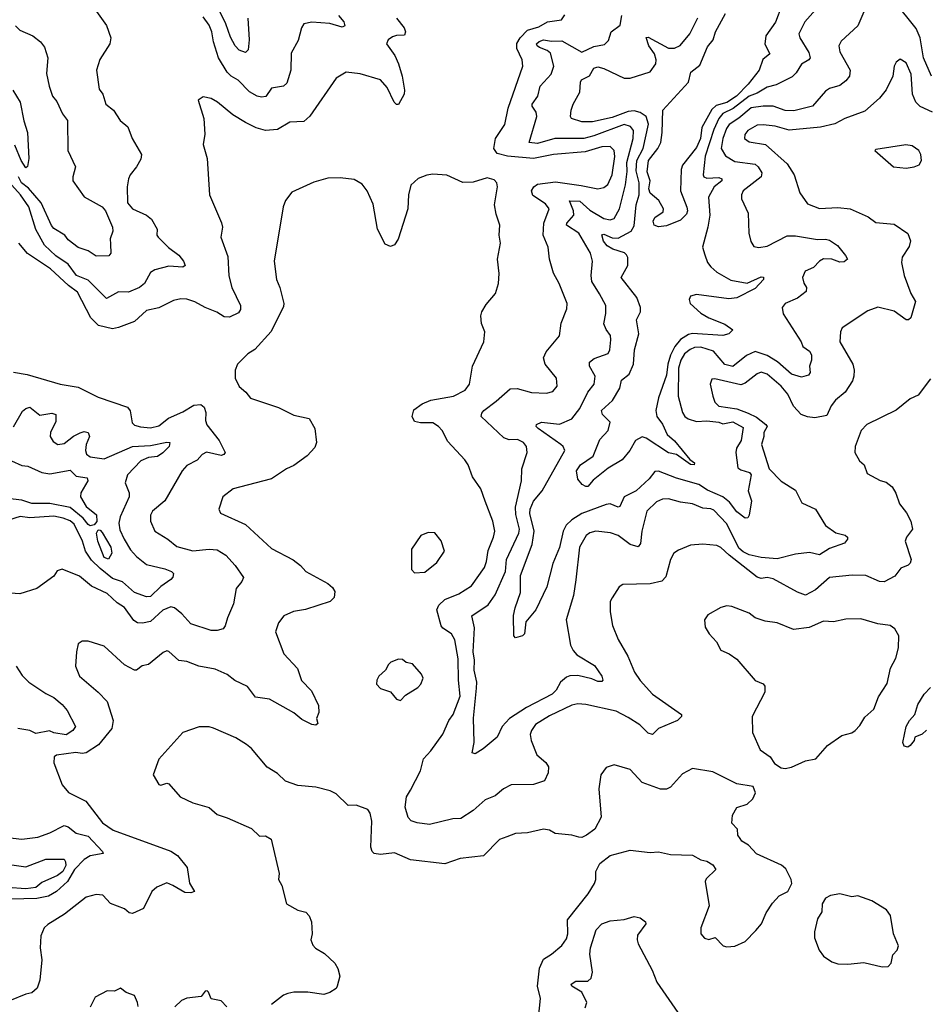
# Model space of a CAD drawing. Extents: x 1690054 to 1842981, y 782881 to 914114.
# Tile 431 of 656: x 1769985 to 1774480, y 901325 to 906215. Entities that reach past the tile are written whole.
import ezdxf

# ---------------------------------------------------------------- set-up
doc = ezdxf.new("R2010")
doc.units = 0

msp = doc.modelspace()

# ---------------------------------------------------------------- linework, layer by layer
at = {"layer": '0CON10XD'}
for points in [[(1770303.8, 906345), (1770416.6, 906186.6), (1770436.9, 906125), (1770433.1, 906095), (1770382.8, 906017.2), (1770366.9, 905965), (1770379.3, 905870.7), (1770398.1, 905845), (1770412.5, 905795), (1770450, 905765), (1770483.1, 905715), (1770522.4, 905682.4), (1770542.9, 905625), (1770590, 905545), (1770587, 905523), (1770565.4, 905484.6), (1770533.3, 905445), (1770525.6, 905425), (1770518.6, 905385), (1770519.4, 905305), (1770545, 905275.6), (1770615, 905243.8), (1770638.9, 905225), (1770666.7, 905175), (1770665.8, 905145), (1770672, 905135), (1770723.8, 905083.8), (1770775, 905045.6), (1770798.6, 905015), (1770805.8, 904995), (1770794.2, 904985.8), (1770725, 904991.6), (1770655, 904973.1), (1770635, 904959.6), (1770605.2, 904905), (1770580.4, 904885), (1770525, 904862.4), (1770475, 904863.4), (1770415, 904830), (1770325, 904921.1)], [(1774510.7, 905935), (1774471.1, 906025), (1774453.9, 906125), (1774435, 906171.5), (1774326.9, 906305)], [(1771116.7, 906223.3), (1771123.8, 906115), (1771119.4, 906065), (1771105, 906051.9), (1771075, 906063.5), (1771055, 906085.6), (1771031.5, 906128.5), (1771008.4, 906195), (1770962.6, 906285)], [(1774175, 906253.3), (1774145, 906184), (1774061.8, 906108.2), (1774050, 906085), (1774056.4, 906055), (1774106.5, 905965), (1774104.3, 905935), (1774085, 905910.8), (1774055, 905888.6), (1774005, 905873.3), (1773985, 905860), (1773920, 905785), (1773828.1, 905761.9), (1773785, 905763.9), (1773725, 905785.3), (1773674.4, 905785.6), (1773615, 905776.9), (1773554.4, 905725.6), (1773506, 905694), (1773492.7, 905675), (1773474.6, 905625.4), (1773466.9, 905575), (1773488.4, 905538.4), (1773535, 905511.1), (1773635, 905496.8), (1773650, 905485), (1773668.8, 905455), (1773664.5, 905435), (1773575.7, 905365), (1773567.5, 905345), (1773566.9, 905325), (1773600, 905255), (1773604.5, 905155), (1773613.6, 905113.6), (1773628.9, 905088.9), (1773652.9, 905082.9), (1773695, 905090.8), (1773795, 905141.9), (1773835, 905141.5), (1773945, 905122.9), (1773985, 905125.5), (1774005, 905119.4), (1774043.8, 905093.8), (1774083.5, 905043.5), (1774093.8, 905025), (1774077.6, 905012.4), (1774055, 905011.2), (1774016, 905025), (1773975, 905026.8), (1773954.5, 905015), (1773925, 904984.5), (1773883.7, 904966.3), (1773870.3, 904935), (1773876.4, 904906.4), (1773890, 904885), (1773887.9, 904865), (1773845, 904831.8), (1773783.8, 904805), (1773770, 904785), (1773774.3, 904755), (1773864, 904615), (1773872.4, 904592.4), (1773905, 904568.1), (1773915, 904550), (1773915.4, 904525), (1773905.4, 904495), (1773907.6, 904462.4), (1773900.6, 904449.4), (1773865, 904439.5), (1773815, 904454), (1773746.3, 904516.3), (1773695, 904547.4), (1773635, 904566.7), (1773592, 904548), (1773525, 904493.2), (1773485, 904502.9), (1773428.5, 904568.5), (1773365, 904588.8), (1773335, 904586.6), (1773312.7, 904577.3), (1773285.1, 904554.9), (1773266.4, 904523.6), (1773254.5, 904484.5), (1773253.8, 904345), (1773274.6, 904265), (1773286.2, 904245), (1773302.5, 904232.5), (1773345, 904219.2), (1773395, 904223.3), (1773455, 904216.2), (1773475, 904208.1), (1773525, 904217.5), (1773575, 904190), (1773566.1, 904125), (1773542.1, 904087.9), (1773539.5, 904065), (1773550, 903990), (1773565, 903979.1), (1773606.7, 903966.7), (1773615.3, 903955), (1773601.1, 903875), (1773617.9, 903825), (1773606.2, 903755), (1773598.8, 903741.2), (1773585, 903738.8), (1773545, 903771.6), (1773508.7, 903818.7), (1773475.2, 903845), (1773398.2, 903878.2), (1773355, 903907.2), (1773245, 903937.9), (1773155, 903973.5), (1773138, 903972), (1773109.7, 903935), (1773045, 903875.6), (1772985.2, 903844.8), (1772963.2, 903796.8), (1772955, 903793.5), (1772915, 903810.4), (1772895, 903807.1), (1772775, 903762.1), (1772725, 903731.9), (1772697.1, 903705), (1772681.9, 903675), (1772665, 903594.3), (1772631.2, 903515), (1772601.1, 903398.9), (1772546.9, 903285), (1772497.5, 903225), (1772490, 903165), (1772480, 903155), (1772445, 903146), (1772437.5, 903155), (1772436.5, 903256.5), (1772443.4, 903295), (1772470.2, 903369.8), (1772470.2, 903455), (1772528.8, 903608.8), (1772538.6, 903675), (1772516.9, 903763.1), (1772518.7, 903785), (1772535, 903824.6), (1772578.9, 903875), (1772690.6, 904075), (1772682.2, 904095), (1772670.5, 904105), (1772557.5, 904185), (1772549.2, 904195), (1772550, 904205), (1772574.4, 904215.6), (1772665, 904205.8), (1772725, 904232.5), (1772765, 904284.5), (1772804.2, 904365.8), (1772836.4, 904405), (1772840.4, 904445), (1772812.5, 904495), (1772813.6, 904515), (1772837, 904533), (1772905, 904558.1), (1772914.5, 904575), (1772919.2, 904625), (1772917.1, 904647.1), (1772896, 904676), (1772884.5, 904705), (1772894.6, 904755.4), (1772893.6, 904795), (1772863.1, 904853.1), (1772825.3, 904915.3), (1772822, 904945), (1772828.2, 905015), (1772817.9, 905055), (1772759.7, 905155), (1772698.5, 905195), (1772700.8, 905205), (1772735.2, 905245), (1772734, 905265), (1772714.5, 905315), (1772765, 905313.3), (1772815, 905269.8), (1772885, 905227.1), (1772915, 905220.7), (1772935, 905228.2), (1772962.4, 905275), (1772991.7, 905395), (1772999.3, 905460.7), (1772997.7, 905505), (1773029.8, 905625), (1773031.6, 905665), (1773016.7, 905685), (1772985, 905694.1), (1772835, 905637.5), (1772785, 905624.5), (1772641.4, 905625), (1772555, 905600.7), (1772514.2, 905605), (1772552.5, 905735), (1772549.1, 905755), (1772528.8, 905785), (1772529.2, 905795), (1772556.2, 905835), (1772567.5, 905885), (1772622.5, 905945), (1772635.4, 905985), (1772618.8, 906048.8), (1772602.2, 906062.2), (1772565, 906076.2), (1772552.9, 906085), (1772550.4, 906095), (1772562.8, 906107.2), (1772585, 906115.6), (1772625, 906108), (1772675, 906109.9), (1772775, 906054.1), (1772835, 906081.1), (1772888, 906092), (1772908.1, 906111.9), (1772920, 906155), (1772965, 906187.1), (1772972.9, 906235)], [(1773767.8, 906285), (1773737.1, 906202.9), (1773688.8, 906135), (1773683.5, 906093.5), (1773708.6, 906045), (1773672.9, 906017.1), (1773654.6, 905965), (1773600.4, 905895), (1773542.4, 905835), (1773495, 905804.2), (1773441.8, 905788.2), (1773420.6, 905769.4), (1773371.1, 905678.9), (1773364.8, 905625), (1773345, 905579.6), (1773275, 905492.2), (1773268.4, 905471.6), (1773265.5, 905365), (1773295.4, 905284.6), (1773300, 905265), (1773295, 905248.6), (1773265, 905220), (1773195, 905191.4), (1773155, 905185.8), (1773134.3, 905194.3), (1773128.8, 905215), (1773137.9, 905232.1), (1773179.2, 905260.8), (1773180.8, 905275), (1773157, 905317), (1773115, 905353.3), (1773108.2, 905375), (1773114.2, 905415), (1773099.8, 905460.2), (1773105.4, 905515), (1773151.8, 905575), (1773166.4, 905605), (1773174.1, 905655), (1773176.7, 905765), (1773303.8, 905905), (1773315.7, 905955), (1773360.1, 905989.9), (1773399.2, 906080.8), (1773427.6, 906115), (1773438.3, 906155), (1773487.5, 906245)], [(1773935, 906264.3), (1773882.5, 906205), (1773852.7, 906145), (1773856.4, 906125), (1773901.4, 906051.4), (1773908, 906025), (1773901.8, 906015), (1773866, 905994), (1773839.4, 905950.6), (1773818.4, 905931.6), (1773739, 905891), (1773695, 905880.5), (1773645, 905850.9), (1773605, 905835.8), (1773526.7, 905773.3), (1773475, 905748.4), (1773455.7, 905724.3), (1773429.5, 905670.5), (1773387.4, 905537.4), (1773376.7, 905445), (1773380, 905435), (1773395, 905427.9), (1773455, 905431.2), (1773469.1, 905425), (1773469.2, 905415), (1773431.9, 905385), (1773403.1, 905333.1), (1773410, 905245), (1773400.9, 905185), (1773373.8, 905085), (1773385, 905047.1)], [(1771855, 906222.5), (1771894, 906175), (1771900, 906155), (1771895, 906137.5), (1771855, 906136), (1771835, 906129.2), (1771814, 906115), (1771806, 906095), (1771846.4, 906036.4), (1771865.4, 905995.4), (1771883.3, 905935), (1771895.7, 905865), (1771892.5, 905845), (1771865.8, 905794.2), (1771855, 905793.8), (1771844.3, 905805), (1771808.8, 905878.8), (1771775, 905915.6), (1771674.4, 905945.6), (1771605, 905954.2), (1771556, 905925), (1771425, 905735.8), (1771395, 905710), (1771325.7, 905705.7), (1771265, 905670), (1771205, 905665.5), (1771158.6, 905678.6), (1771105, 905704.3), (1771042.5, 905742.5), (1770966.7, 905805), (1770935, 905823.3), (1770895, 905832.5), (1770870, 905815), (1770898.8, 905725), (1770903.9, 905646.1), (1770896.2, 905595), (1770915.8, 905525), (1770926.2, 905345), (1770987, 905207), (1770990.8, 905185), (1770983.8, 905135), (1771018.7, 905038.7), (1771023.4, 904943.4), (1771037.8, 904885), (1771081.4, 904795), (1771080.5, 904775), (1771070.2, 904759.8), (1771027, 904737), (1770999.3, 904739.3), (1770962.9, 904762.9), (1770905, 904785.3), (1770855, 904814.4), (1770815, 904827.1), (1770785, 904829.2), (1770749.1, 904820.9), (1770675, 904784.4), (1770615, 904771.4), (1770555, 904716.9), (1770475.9, 904685.9), (1770445, 904680), (1770376.2, 904696.2), (1770338.2, 904735), (1770271.2, 904861.2), (1770226.6, 904895), (1770138.4, 904978.4), (1770024.1, 905054.1), (1769980.8, 905105)], [(1771567.8, 906235), (1771594.4, 906205), (1771598.1, 906185), (1771585, 906177.1), (1771525, 906195.8), (1771435, 906202.9), (1771395.6, 906194.4), (1771382.9, 906175), (1771367.9, 906112.1), (1771331.7, 906048.3), (1771330.5, 905965), (1771310.7, 905899.3), (1771294.7, 905885.3), (1771235.3, 905874.7), (1771205.8, 905834.2), (1771185, 905830), (1771164.4, 905835), (1771125, 905857.4), (1771068.6, 905915), (1771033.8, 905935), (1771015, 905953.8), (1770971.7, 906025), (1770947.3, 906105), (1770939.3, 906155), (1770925, 906187.5), (1770895, 906230)], [(1772349.5, 904320.5), (1772418.7, 904381.3), (1772453.3, 904383.3), (1772525, 904363.2), (1772599.7, 904360.3), (1772630.9, 904369.1), (1772652.5, 904395), (1772648.6, 904435), (1772592.9, 904505), (1772584.5, 904535), (1772598.6, 904565), (1772664.2, 904645), (1772672.1, 904707.9), (1772701.4, 904778.6), (1772701.9, 904805), (1772662.2, 904905), (1772634.2, 904955.8), (1772614.3, 905025), (1772607.8, 905085), (1772583.8, 905145), (1772586.7, 905205), (1772613.3, 905275), (1772595, 905300), (1772531.5, 905341.5), (1772525.5, 905365), (1772537.1, 905385), (1772555, 905397.6), (1772645, 905410.4), (1772771.1, 905391.1), (1772855, 905375.4), (1772885, 905381.5), (1772903.3, 905396.7), (1772925.7, 905445), (1772938.1, 905535), (1772935, 905565.7), (1772915, 905584.6), (1772875, 905583.7), (1772791.7, 905558.3), (1772635, 905546.2), (1772535, 905525.5), (1772406.6, 905536.6), (1772355, 905550.9), (1772337.8, 905575), (1772347.1, 905625), (1772392.3, 905695), (1772409.1, 905775), (1772481.9, 905985), (1772478.1, 906015), (1772452, 906072), (1772452.5, 906097.5), (1772468.9, 906125), (1772505, 906162.7), (1772561.1, 906178.9), (1772604, 906205), (1772673.8, 906215), (1772690.6, 906239.4)], [(1773385, 905047.1), (1773398.4, 905008.4), (1773415, 904987.3), (1773445, 904960.5), (1773515, 904920.9), (1773595, 904907.1), (1773665, 904938.2), (1773676.9, 904936.9), (1773676.2, 904925), (1773635, 904880), (1773545, 904833.1), (1773505, 904829.5), (1773345, 904850), (1773315, 904842), (1773307.8, 904825), (1773313.3, 904805), (1773365, 904757.5), (1773405, 904733.8), (1773485, 904703.5), (1773523.8, 904675), (1773504.6, 904655.4), (1773475, 904646.1), (1773325, 904655.8), (1773305, 904651), (1773265, 904627.1), (1773237.3, 904592.7), (1773215, 904549.2), (1773202, 904505), (1773195, 904448.9), (1773155, 904336.9), (1773142.2, 904275), (1773147.3, 904245), (1773175, 904207.1), (1773198.9, 904155), (1773235, 904124.2), (1773311.4, 904031.4), (1773334, 904015), (1773332.5, 904005), (1773315, 904005.8), (1773245.5, 904055.5), (1773205, 904064.1), (1773095, 904137.6), (1773075, 904143.3), (1773041.2, 904125), (1773013.8, 904076.2), (1772975, 904029.2), (1772905, 903988.6), (1772832, 903928), (1772805, 903897.5), (1772795, 903897.5), (1772777, 903907), (1772755, 903932.5), (1772748.8, 903975), (1772768.6, 904005), (1772832, 904048), (1772865, 904130), (1772905.6, 904175), (1772915.7, 904215.7), (1772878, 904255), (1772872.9, 904275), (1772926.8, 904323.2), (1772964.1, 904385), (1772972.5, 904425), (1773010.4, 904455), (1773030.8, 904505), (1773037.2, 904575), (1773058.4, 904655), (1773045.9, 904725), (1773066.6, 904763.4), (1773067, 904785), (1773048.7, 904835), (1772969.7, 904935), (1773003.8, 904995), (1773003.3, 905033.3), (1772997.5, 905047.5), (1772986.8, 905056.8), (1772928.5, 905075), (1772901.5, 905091.5), (1772882.7, 905115), (1772874.2, 905145.8), (1772885, 905150.3), (1772925, 905130.9), (1772955, 905129.7), (1773019.1, 905165), (1773035, 905191.5), (1773044, 905295), (1773060, 905345), (1773060.3, 905405), (1773044.7, 905465), (1773048.3, 905515), (1773080.1, 905575), (1773105.6, 905695.6), (1773094.8, 905735), (1773065, 905753.5), (1773035, 905761.9), (1773005, 905759.4), (1772925, 905728.8), (1772827.3, 905707.3), (1772775, 905708.2), (1772724.5, 905724.5), (1772718, 905735), (1772722.9, 905765), (1772732.5, 905795), (1772765.4, 905854.6), (1772767.8, 905905), (1772774, 905916), (1772813.1, 905936.9), (1772835, 905973.6), (1772855, 905980.4), (1772885, 905973.3), (1772985, 905924.6), (1773015, 905925.4), (1773114.5, 905955.5), (1773142.5, 905995), (1773144.6, 906015), (1773135.2, 906045), (1773107.1, 906085), (1773095, 906126.7), (1773105, 906127.8), (1773205, 906072.9), (1773235, 906073.6), (1773263.4, 906086.6), (1773310.5, 906145), (1773350, 906225)], [(1769964.3, 906185), (1769985, 906163.1), (1770050, 906135), (1770088.8, 906105), (1770107.9, 906077.9), (1770124, 906025), (1770117.9, 905947.9), (1770130.6, 905885), (1770147.8, 905835), (1770168.9, 905808.9), (1770198, 905748), (1770222.7, 905715), (1770224.4, 905565), (1770262.5, 905485), (1770248.6, 905435), (1770248.9, 905415), (1770305, 905334.5), (1770394.4, 905285), (1770411.5, 905265), (1770445.7, 905184.3), (1770446.9, 905165), (1770433.8, 905126.2), (1770435, 905100), (1770436.9, 905055), (1770427.9, 905042.1), (1770365, 905040.7), (1770325, 905066.9), (1770275, 905084.5), (1770225, 905121.2), (1770208.2, 905145), (1770155, 905178.1), (1770142.7, 905192.7), (1770091, 905305), (1770028.4, 905378.4), (1769993.5, 905405), (1769979, 905435)], [(1774515, 905755.8), (1774454, 905784), (1774433.1, 905805), (1774416.7, 905845), (1774410, 905945), (1774385, 906001.2), (1774355, 906018.8), (1774335, 906003.3), (1774325.8, 905984.2), (1774319.2, 905935), (1774285, 905866.2), (1774252, 905825), (1774178.9, 905761.1), (1774080, 905725), (1774031.6, 905698.4), (1773959, 905681), (1773803.7, 905666.3), (1773735, 905686.5), (1773675, 905693.3), (1773645, 905690.6), (1773599.1, 905665), (1773583.5, 905645), (1773583.1, 905625), (1773605, 905609.1), (1773685.9, 905595.9), (1773795, 905500), (1773829.4, 905445), (1773857.5, 905355), (1773895, 905301.2), (1773955, 905276.9), (1774045, 905281.8), (1774106.1, 905276.1), (1774196.3, 905236.3), (1774235, 905208.6), (1774325, 905199.5), (1774393.6, 905153.6), (1774406.4, 905116.4), (1774399.2, 905089.2), (1774365.4, 905035), (1774361.2, 905008.8), (1774374.7, 904945), (1774408.5, 904855), (1774431.4, 904815), (1774408, 904735), (1774395.9, 904724.1), (1774385, 904724.2), (1774325, 904767.8), (1774245, 904788.1), (1774195, 904769.2), (1774067.1, 904685), (1774059.4, 904665), (1774055.8, 904615), (1774120, 904505), (1774126.7, 904475), (1774124.5, 904445), (1774117.7, 904422.3), (1774081.5, 904365), (1774033.6, 904325), (1774012.3, 904297.7), (1773990.9, 904249.1), (1773931.5, 904238.5), (1773895, 904242.6), (1773864.1, 904254.1), (1773826.2, 904295), (1773797.2, 904355), (1773764.2, 904395), (1773695, 904454.1), (1773665.3, 904465.3), (1773645, 904456.9), (1773585, 904409.5), (1773565, 904401.7), (1773435, 904431.1), (1773420.5, 904429.5), (1773411.5, 904405), (1773424.6, 904344.6), (1773435.5, 904315), (1773455, 904296.2), (1773545, 904282.5), (1773601.3, 904261.4), (1773641.9, 904241.9), (1773688.9, 904205), (1773694.4, 904195), (1773677.6, 904165), (1773679, 904145), (1773667.6, 904105), (1773705, 903984), (1773765, 903922.9), (1773835, 903879.4), (1773866.9, 903815), (1773935.6, 903785), (1773985, 903702.9), (1774035, 903666), (1774082.5, 903655), (1774093.8, 903645), (1774094.2, 903635), (1774079.2, 903615), (1774005, 903589.5), (1773955, 903556.8), (1773905, 903569.2), (1773835, 903561.5), (1773745, 903537.7), (1773665, 903543.4), (1773605, 903557.8), (1773575, 903572.8), (1773555, 903590.8), (1773495, 903711.4), (1773429.7, 903779.7), (1773415, 903786.7), (1773375, 903789.1), (1773325, 903810.9), (1773265, 903818.2), (1773205, 903835.6), (1773175, 903834.4), (1773145, 903821.1), (1773097.8, 903775), (1773072.8, 903675), (1773066.5, 903613.5), (1773055, 903597.1), (1773015, 903608.8), (1772955, 903653.8), (1772917.1, 903667.1), (1772845, 903675.4), (1772815, 903666.7), (1772797, 903653), (1772764.2, 903595.8), (1772745, 903432.9), (1772734.1, 903355), (1772697.5, 903235), (1772719.2, 903109.1), (1772731.9, 903081.9), (1772750.6, 903060.6), (1772837.4, 903007.4), (1772874.3, 902955), (1772879.2, 902935), (1772875, 902928.8), (1772855, 902929.1), (1772825, 902942.2), (1772755, 902958.1), (1772715, 902956.9), (1772699.2, 902950.7), (1772669.5, 902925), (1772647.3, 902885), (1772628.1, 902865), (1772500.3, 902799.7), (1772415.8, 902744.2), (1772378.9, 902705), (1772355, 902651.2), (1772285, 902593.3), (1772245, 902570), (1772230, 902575), (1772241.2, 902625), (1772236.9, 902746.9), (1772252.2, 902895), (1772254.7, 902925), (1772240, 902985), (1772242.5, 903035), (1772236.2, 903075), (1772242.2, 903195), (1772228.5, 903255), (1772310.1, 903309.9), (1772345, 903358.1), (1772395.8, 903475), (1772401.9, 903535), (1772463.1, 903665), (1772465.8, 903685), (1772447.8, 903757.8), (1772446.6, 903793.4), (1772476.1, 903925), (1772477.1, 903985), (1772504.5, 904065), (1772500, 904095), (1772485.6, 904115), (1772455, 904130), (1772415, 904129.2), (1772388.3, 904138.3), (1772276, 904245), (1772278.5, 904261.5), (1772288.9, 904275), (1772349.5, 904320.5)], [(1769951.2, 905865), (1769987.5, 905805), (1770005, 905712.5), (1770024.2, 905655), (1770030.4, 905525), (1770023.9, 905486.1), (1770015, 905480), (1769992.5, 905515), (1769961.5, 905591.5)], [(1774385, 905478), (1774425, 905484), (1774450, 905495), (1774461.2, 905515), (1774457.5, 905545), (1774448, 905565), (1774415, 905588.8), (1774383.6, 905593.6), (1774235, 905570), (1774230, 905565), (1774322.5, 905485), (1774385, 905478)], [(1770325, 904921.1), (1770266.4, 904945), (1770225, 905000.8), (1770165, 905042.7), (1770108.8, 905095), (1770065, 905172.7), (1770030, 905285), (1769989.2, 905345), (1769916.9, 905426.9)], [(1772349.4, 905249.4), (1772340.8, 905295), (1772355.7, 905385), (1772352.5, 905405), (1772340, 905420), (1772305, 905430), (1772235, 905408.5), (1772185, 905406.9), (1772105, 905442.5), (1772035, 905447.5), (1772005, 905443.1), (1771963.2, 905426.8), (1771926.8, 905393.2), (1771914.3, 905345), (1771911.1, 905275), (1771864.2, 905125), (1771845, 905096.2), (1771825, 905088), (1771799.5, 905099.5), (1771760.6, 905175), (1771738.6, 905298.6), (1771710, 905365), (1771685, 905398.8), (1771645, 905421.2), (1771575, 905429.2), (1771515, 905427.5), (1771445, 905408), (1771335, 905358.8), (1771305, 905316.7), (1771292.9, 905285), (1771248, 905015), (1771258.8, 904925), (1771276, 904885), (1771296.2, 904805), (1771295, 904790), (1771233, 904667), (1771152.7, 904577.3), (1771117.5, 904555), (1771065.9, 904504.1), (1771053.8, 904475), (1771054, 904435), (1771075, 904393.3), (1771107.5, 904365), (1771130, 904335), (1771269.5, 904289.5), (1771345, 904251.2), (1771422.5, 904235), (1771449.2, 904185), (1771457.5, 904115), (1771449.7, 904090.3), (1771411.4, 904048.6), (1771345, 904000.8), (1771310, 903985), (1771235, 903934.3), (1771114.1, 903904.1), (1771045, 903885.8), (1770993.3, 903845), (1770974, 903785), (1770981.2, 903765), (1771105, 903707.5), (1771235, 903588.1), (1771342.5, 903532.5), (1771378.6, 903505), (1771405, 903474.4), (1771513.8, 903415), (1771536.7, 903395), (1771548.8, 903375), (1771546.2, 903345), (1771526.7, 903325), (1771403.4, 903286.6), (1771344, 903276), (1771295.8, 903255), (1771269.7, 903220.3), (1771253.8, 903175), (1771295.7, 903065), (1771363, 902993), (1771383.6, 902933.6), (1771432.6, 902882.6), (1771468.5, 902808.5), (1771469.4, 902775), (1771457.8, 902745), (1771465, 902720), (1771455, 902712), (1771435, 902714.2), (1771385, 902739.2), (1771345, 902773.5), (1771225, 902840.5), (1771155, 902850), (1771115, 902903.9), (1771052.8, 902932.8), (1771015, 902962.5), (1770955, 902989.2), (1770874.4, 903004.4), (1770815, 903028.2), (1770775, 903032.9), (1770725, 903077.1), (1770715, 903080), (1770697, 903073), (1770625, 903013.1), (1770593, 903007), (1770565, 902984.4), (1770555, 902984.4), (1770505, 903011.8), (1770405, 903103.8), (1770325, 903129.2), (1770295, 903128.5), (1770275.7, 903115), (1770266.2, 903076.2), (1770262, 903005), (1770282.5, 902955), (1770375, 902876), (1770418.9, 902828.9), (1770448.9, 902735), (1770442.1, 902695), (1770376, 902614), (1770315, 902573.5), (1770295, 902570.2), (1770263.7, 902576.3), (1770168, 902562), (1770156.7, 902555), (1770154.2, 902525), (1770195.4, 902415.4), (1770227.7, 902377.7), (1770314, 902334), (1770396.4, 902226.4), (1770449.5, 902189.5), (1770735, 902085.7), (1770767.5, 902065), (1770815.8, 902005), (1770827.6, 901927.6), (1770852.5, 901885), (1770835, 901878.8), (1770805, 901880.8), (1770745, 901915.6), (1770715, 901928.1), (1770665, 901907.1), (1770641.4, 901885), (1770598.7, 901801.3), (1770545, 901775.6), (1770528.9, 901778.9), (1770505, 901799.4), (1770435, 901825.6), (1770397.4, 901867.4), (1770365, 901870.8), (1770315, 901857.1), (1770207.7, 901772.3), (1770125, 901722.2), (1770107.1, 901705), (1770090, 901665), (1770087.1, 901605), (1770095.5, 901545.5), (1770085.2, 901444.8), (1770071.1, 901405), (1770045, 901382.2), (1770015, 901376.5), (1769935, 901343.3)], [(1774505, 904431.2), (1774445, 904351.2), (1774405, 904332), (1774335, 904275.6), (1774189.2, 904205), (1774160.8, 904175), (1774131.2, 904095), (1774130, 904065), (1774152.5, 904025), (1774176.7, 904005), (1774192, 903962), (1774255, 903926.2), (1774285, 903918), (1774315.4, 903895.4), (1774333.6, 903863.6), (1774351.1, 903811.1), (1774385.9, 903765.9), (1774407.5, 903725), (1774415.6, 903685), (1774386.9, 903645), (1774380.6, 903625), (1774408.9, 903535), (1774404.5, 903515.5), (1774395, 903505.8), (1774359.1, 903490.9), (1774327.8, 903452.2), (1774275, 903423.3), (1774253.3, 903425), (1774185, 903454.4), (1774116.8, 903456.8), (1774005, 903445.3), (1773935, 903383.1), (1773885, 903357.3), (1773845, 903371.5), (1773725, 903438.1), (1773695, 903445.3), (1773665, 903440), (1773645, 903445.9), (1773506.1, 903555), (1773465, 903594.5), (1773445, 903603.8), (1773375, 903610.5), (1773314.5, 903605.5), (1773255, 903581.4), (1773232.5, 903565), (1773214.4, 903535), (1773191.3, 903448.7), (1773172.6, 903427.4), (1773115, 903412.7), (1772979.1, 903410.9), (1772960.9, 903399.1), (1772925.9, 903344.1), (1772916.2, 903325), (1772915.8, 903275), (1772927.3, 903207.3), (1772955, 903137.5), (1773004, 903055), (1773035.7, 902975), (1773064, 902934), (1773126.1, 902866.1), (1773270, 902765), (1773270, 902755), (1773250, 902735), (1773155.7, 902694.3), (1773125, 902665.6), (1773105, 902671.1), (1773063.6, 902713.6), (1773005, 902748.9), (1772945, 902781.2), (1772795, 902814.4), (1772755, 902817.7), (1772725, 902810.7), (1772615, 902758.4), (1772545.7, 902715), (1772524.4, 902685), (1772519.4, 902665), (1772523.5, 902635), (1772552.1, 902565), (1772596.4, 902526.4), (1772610, 902505), (1772608, 902475), (1772590, 902435), (1772535, 902417.5), (1772425, 902415.5), (1772386, 902395), (1772345, 902360.8), (1772295, 902341.5), (1772235, 902288.5), (1772175, 902248.8), (1772135, 902246.1), (1772018.9, 902218.9), (1771957, 902227), (1771927.2, 902237.2), (1771912.7, 902252.7), (1771898.2, 902305), (1771904.6, 902355), (1771925, 902389.4), (1771973.8, 902485), (1771988.6, 902545), (1772025.6, 902584.4), (1772085, 902666.9), (1772115.2, 902734.8), (1772136.9, 902765), (1772171.3, 902855), (1772163, 902935), (1772161.8, 903041.8), (1772145.3, 903135), (1772127.5, 903165), (1772085, 903193.8), (1772077.5, 903205), (1772055.8, 903285), (1772065, 903307.1), (1772095, 903335.5), (1772165, 903363.1), (1772226.7, 903403.3), (1772291.8, 903495), (1772302.5, 903525), (1772310.4, 903579.6), (1772336.8, 903645), (1772342.7, 903675), (1772333.6, 903725), (1772295, 903823.3), (1772273.1, 903885), (1772232.9, 903945), (1772210.8, 904005), (1772195, 904030), (1772109.7, 904119.7), (1772081.2, 904175), (1772063.8, 904195), (1772035, 904213.1), (1771973.5, 904213.5), (1771945, 904220), (1771932.9, 904245), (1771941.7, 904278.3), (1771983.3, 904306.7), (1772025, 904325.4), (1772137.5, 904345), (1772196, 904375), (1772217.1, 904405), (1772232.5, 904495), (1772288.8, 904615), (1772293.3, 904665), (1772276.4, 904706.4), (1772273.8, 904745), (1772278.8, 904765), (1772299.5, 904800.5), (1772346.2, 904855), (1772362, 904905), (1772364.2, 904955), (1772355.7, 905025), (1772371.5, 905105), (1772364.3, 905145), (1772367.5, 905195), (1772349.4, 905249.4)], [(1769955, 904464.5), (1770022.8, 904452.8), (1770185, 904404.5), (1770275, 904390.5), (1770375, 904340), (1770520, 904290), (1770533.4, 904273.4), (1770542.4, 904212.4), (1770555, 904201.4), (1770585, 904192.3), (1770635, 904188.4), (1770675, 904198), (1770723.4, 904236.6), (1770795, 904267.8), (1770849.2, 904300.8), (1770884.6, 904304.6), (1770900.2, 904290.3), (1770908.1, 904265), (1770906.8, 904225), (1770913, 904203), (1770974.7, 904125), (1771004.3, 904065), (1770998.8, 904055), (1770985, 904051.5), (1770912.8, 904067.2), (1770890, 904055), (1770865, 904028.1), (1770815, 904001.4), (1770791.9, 903975), (1770704.6, 903825.4), (1770644.5, 903775), (1770634.5, 903755), (1770633.6, 903725), (1770655, 903674.2), (1770720.8, 903635), (1770765, 903599.1), (1770845, 903577.1), (1770925, 903586.2), (1770965, 903581.5), (1771007.5, 903555), (1771055, 903503.8), (1771095.8, 903445), (1771087.5, 903425), (1771058.9, 903391.1), (1771046.3, 903313.7), (1771015.6, 903245), (1771005.5, 903204.5), (1770995, 903190), (1770965, 903181.4), (1770935, 903181.1), (1770834.3, 903215), (1770790, 903265), (1770754.1, 903294.1), (1770735, 903300), (1770695, 903282.9), (1770635, 903226.7), (1770595, 903218.2), (1770570.4, 903220.4), (1770551.7, 903231.7), (1770505, 903295.3), (1770468.7, 903318.7), (1770419.2, 903365), (1770341.5, 903401.5), (1770281.9, 903451.9), (1770195, 903487.1), (1770171.2, 903478.8), (1770155, 903451.2), (1770069.2, 903390.8), (1769985, 903364.4), (1769895, 903370)], [(1769955, 904193.1), (1769999.6, 904270.4), (1770015, 904284.6), (1770035, 904290), (1770085, 904250.7), (1770145, 904260.3), (1770164.6, 904254.6), (1770165, 904218.8), (1770138.2, 904165), (1770135.6, 904145.6), (1770150.9, 904120.9), (1770174.6, 904104.6), (1770205, 904110.4), (1770252.8, 904147.2), (1770285, 904163.2), (1770305, 904169.2), (1770325.4, 904165.4), (1770330.8, 904145), (1770314.8, 904105), (1770312, 904075), (1770317, 904057), (1770335, 904043.5), (1770405, 904034.3), (1770545, 904096), (1770635, 904101.1), (1770715, 904117.8), (1770730, 904115), (1770726.2, 904095), (1770695, 904064.6), (1770668.1, 904045), (1770625, 904040.2), (1770586.6, 904025), (1770519.5, 903955), (1770507.8, 903915), (1770528.6, 903865), (1770527.5, 903845), (1770483.8, 903746.2), (1770476.6, 903715), (1770481.2, 903681.2), (1770503.8, 903635), (1770535, 903582.7), (1770565, 903549.7), (1770615, 903509.3), (1770705, 903487.9), (1770738.8, 903475), (1770747.7, 903465), (1770745, 903446.7), (1770735, 903435.4), (1770685, 903399.8), (1770635, 903350), (1770615, 903349.2), (1770555, 903371), (1770495, 903423.4), (1770445, 903439.3), (1770385, 903490.2), (1770341.7, 903531.7), (1770311.3, 903575), (1770297.4, 903625), (1770255, 903710.3), (1770235, 903725.6), (1770200.7, 903739.3), (1770155, 903748.7), (1770035, 903740.6), (1769987.2, 903747.2), (1769929.7, 903730.3)], [(1769945, 904024.8), (1769995, 904000.7), (1770025, 903997.2)], [(1770025, 903997.2), (1770095, 903965.7), (1770135, 903959), (1770235, 903977.1), (1770265, 903948.9), (1770319.8, 903939.8), (1770322.5, 903925), (1770289.2, 903865), (1770286.2, 903845), (1770315, 903797.6), (1770366.1, 903756.1), (1770367.8, 903722.2), (1770355, 903706.8), (1770335, 903702.3), (1770325, 903708.4), (1770299.8, 903739.8), (1770235, 903793), (1770135, 903813.1), (1770045, 903811.7), (1769995, 903829.7), (1769925, 903837.2)], [(1770425, 903536.6), (1770404.8, 903545), (1770372.4, 903625), (1770365.5, 903665), (1770375, 903681.9), (1770385, 903680), (1770395, 903667.7), (1770437.4, 903595), (1770442.1, 903565), (1770425, 903536.6)], [(1771945, 903468.8), (1771995, 903471.2), (1772055, 903520), (1772093.8, 903575), (1772077.5, 903627.5), (1772045, 903666.2), (1772011.7, 903668.3), (1771975.9, 903654.1), (1771930, 903585), (1771930, 903485), (1771945, 903468.8)], [(1773785, 902496.7), (1773815, 902503.8), (1773885.9, 902534.1), (1773936.7, 902545), (1773995, 902611.2), (1774065, 902660), (1774115, 902674), (1774131.2, 902685), (1774155, 902710), (1774179.4, 902750.6), (1774225, 902791.2), (1774247.3, 902852.7), (1774290.9, 902919.1), (1774307.8, 902995), (1774332.9, 903045), (1774347.5, 903095), (1774348.8, 903155), (1774329.4, 903189.4), (1774305, 903207.1), (1774245, 903214.4), (1774159.3, 903239.3), (1774085, 903237.5), (1774024.1, 903224.1), (1773975, 903227.5), (1773903.6, 903196.4), (1773825, 903186.9), (1773745, 903219.2), (1773685, 903227.5), (1773635, 903244.2), (1773605, 903267.5), (1773518.8, 903301.2), (1773495, 903303.8), (1773465, 903296.2), (1773399.7, 903260.3), (1773384, 903235), (1773387.7, 903197.7), (1773406.7, 903165), (1773443.3, 903125), (1773464.3, 903084.3), (1773505.9, 903065.9), (1773545, 903038.8), (1773635, 902933.8), (1773675, 902916.2), (1773683.3, 902905), (1773683.8, 902875), (1773621.2, 902755), (1773622, 902675), (1773659.5, 902589.5), (1773710, 902555), (1773730.7, 902520.7), (1773765, 902500), (1773785, 902496.7)], [(1771875, 902833.8), (1771899.5, 902860.5), (1771961.2, 902898.8), (1771976, 902915), (1771986.7, 902945), (1771980, 902965), (1771935, 903015.7), (1771902.9, 903022.9), (1771885, 903037.5), (1771865, 903040), (1771827.5, 903025), (1771815, 903012.5), (1771800, 902985), (1771767.5, 902955), (1771757.5, 902935), (1771756.7, 902915), (1771775, 902893.3), (1771825, 902877.5), (1771855, 902840), (1771875, 902833.8)], [(1769968.1, 903005), (1769997.6, 902957.6), (1770031.1, 902925), (1770115, 902868.4), (1770155, 902849.7), (1770195.4, 902815), (1770220.9, 902785), (1770262.2, 902705), (1770248.9, 902685), (1770215.9, 902664.1), (1770155, 902674.1), (1770133.5, 902683.5), (1770065, 902670.3), (1770035, 902685.8), (1769975, 902694.4)], [(1774485, 902687.1), (1774465, 902667.1), (1774427.5, 902652.5), (1774423.8, 902635), (1774405, 902610), (1774393, 902603), (1774375, 902607.5), (1774367.5, 902625), (1774384.4, 902705), (1774400.6, 902735), (1774427.1, 902765), (1774442.5, 902815), (1774474.6, 902865), (1774505, 902898.5)], [(1772556.1, 901226.1), (1772569.1, 901355), (1772554.2, 901415), (1772564.6, 901505), (1772585, 901550), (1772625, 901574.3), (1772675, 901617.5), (1772699.2, 901650.8), (1772706.2, 901675), (1772704.4, 901745), (1772806.3, 901873.7), (1772838, 901925), (1772844.2, 901945), (1772844.4, 901985.6), (1772864, 902025), (1772915, 902063.8), (1773015, 902090), (1773115, 902080), (1773155, 902082), (1773215, 902070), (1773325, 902066.2), (1773365, 902042.5), (1773396.1, 902036.1), (1773425, 902017.5), (1773440, 901995), (1773392.3, 901947.7), (1773387.5, 901935), (1773406.9, 901815), (1773365.8, 901705), (1773366, 901675), (1773384.2, 901654.2), (1773405, 901646.7), (1773437, 901657), (1773476.1, 901616.1), (1773495, 901610), (1773535, 901613.8), (1773585, 901638), (1773638.3, 901691.7), (1773666, 901725), (1773690.3, 901779.7), (1773722.2, 901827.8), (1773755, 901863.3), (1773797.5, 901885), (1773816.7, 901925), (1773813.3, 901945), (1773787.7, 901997.7), (1773766.1, 902016.1), (1773642.7, 902072.7), (1773602.5, 902115), (1773570, 902135), (1773561.7, 902148.3), (1773550, 902165), (1773547.5, 902195), (1773520, 902225), (1773523.3, 902265), (1773545, 902302.5), (1773595, 902320), (1773623.3, 902345), (1773636.2, 902375), (1773625, 902406.7), (1773545, 902420), (1773425, 902480), (1773325, 902496.2), (1773275, 902470), (1773215.5, 902404.5), (1773195, 902394.4), (1773165.7, 902394.3), (1773075, 902427.1), (1773015, 902491.2), (1772935, 902513.8), (1772895, 902501.2), (1772868.8, 902465), (1772860, 902395), (1772870.8, 902255), (1772838.8, 902195), (1772798.8, 902165), (1772775, 902154.4), (1772760, 902155), (1772725, 902165.7), (1772643.4, 902173.4), (1772615, 902190), (1772585, 902194.4), (1772505, 902177.5), (1772446.5, 902173.5), (1772402.2, 902157.8), (1772366.8, 902143.2), (1772286.9, 902063.1), (1772170.5, 902049.5), (1772095, 902022.2), (1771925, 902042.2), (1771845, 902078.2), (1771775, 902068.5), (1771745, 902073.5), (1771734.1, 902084.1), (1771728.2, 902105), (1771732.9, 902235), (1771724.2, 902275), (1771713, 902293), (1771655, 902313.8), (1771615, 902312.5), (1771555, 902370.8), (1771526.7, 902385), (1771455, 902404.2), (1771365, 902412.5), (1771304.3, 902434.3), (1771265, 902471.2), (1771212.9, 902502.9), (1771135.5, 902595.5), (1771111.2, 902615), (1771057.9, 902647.9), (1770947.1, 902697.1), (1770925, 902704), (1770876.4, 902703.6), (1770794.4, 902675.6), (1770675, 902543.3), (1770647.5, 902465), (1770675, 902417.5), (1770685, 902413.3), (1770715, 902423.3), (1770725, 902420), (1770781.2, 902355), (1770845, 902326.7), (1770925, 902302.5), (1770965, 902268), (1771015, 902252), (1771135, 902198.8), (1771175, 902160), (1771205, 902162.5), (1771232.5, 902145), (1771273.3, 901975), (1771270, 901945), (1771286.7, 901915), (1771310, 901825), (1771365, 901793.3), (1771405, 901782.5), (1771422.5, 901765), (1771433.8, 901735), (1771436.7, 901675), (1771430, 901645), (1771439.3, 901619.3), (1771453.9, 901603.9), (1771497.7, 901577.7), (1771549.5, 901529.5), (1771563.9, 901503.9), (1771573.3, 901465), (1771560, 901415), (1771555, 901403.3), (1771525, 901383.8), (1771495, 901374), (1771415, 901386), (1771345, 901386.2), (1771315, 901379.2), (1771295, 901370.8), (1771235, 901323.8)], [(1769925, 902153.2), (1769995, 902145.9), (1770075, 902156), (1770135, 902176.8), (1770205, 902214), (1770225, 902207.3), (1770265.2, 902175.2), (1770325, 902159.6), (1770395.4, 902085), (1770398.5, 902075), (1770335, 902063.2), (1770304.8, 902045.2), (1770257.6, 901995), (1770222.3, 901935), (1770168.4, 901885), (1770127.8, 901862.2), (1770069.2, 901850.8), (1769875, 901845.6)], [(1769885, 902025.9), (1770015, 902008.2), (1770115, 902046.2), (1770205, 902046.9), (1770213.1, 902033.1), (1770214.1, 902015), (1770198.5, 901985), (1770173.3, 901965), (1770095, 901930.4), (1770065, 901905.2), (1770015, 901898.1), (1769924.8, 901904.8)], [(1774265, 901512), (1774295, 901513.8), (1774310, 901530), (1774318.8, 901571.2), (1774340, 901595), (1774346, 901615), (1774321.2, 901675), (1774306.4, 901766.4), (1774287.5, 901795), (1774215, 901838.8), (1774145, 901863.8), (1774115, 901858.8), (1774055, 901873.8), (1774010, 901865), (1773985, 901852.5), (1773967.5, 901825), (1773966.7, 901785), (1773945, 901750), (1773930, 901685), (1773930, 901655), (1773953.3, 901595), (1773974.1, 901564.1), (1774016.4, 901536.4), (1774045, 901526.7), (1774095, 901524), (1774175, 901533.8), (1774265, 901512)], [(1772791.7, 901308.3), (1772799.4, 901335), (1772774.6, 901385), (1772725, 901414.7), (1772721.8, 901425), (1772745, 901439.7), (1772805, 901440.4), (1772820.6, 901455), (1772828.2, 901485), (1772815.4, 901575), (1772817.9, 901605), (1772845.8, 901695), (1772874.3, 901725), (1772915, 901739.2), (1772985, 901746.4), (1773035, 901761.4), (1773065, 901754.2), (1773091.2, 901735), (1773092, 901725), (1773051.7, 901668.3), (1773048.9, 901645), (1773054.2, 901625.8), (1773124.4, 901495), (1773146.7, 901435), (1773252.2, 901285)], [(1770572.5, 901315), (1770570, 901335), (1770555, 901368.8), (1770513.9, 901383.9), (1770485, 901406.2), (1770455, 901391.2), (1770418.3, 901391.7), (1770359.5, 901360.5), (1770335, 901311.2)], [(1771013.6, 901313.6), (1770985, 901342.5), (1770935, 901352.5), (1770922, 901385), (1770915, 901392), (1770905, 901390.8), (1770885, 901363.3), (1770815, 901356.2), (1770787.5, 901345), (1770755, 901313.3)]]:
    msp.add_lwpolyline(points, dxfattribs=at)

doc.saveas('drawing.dxf')
